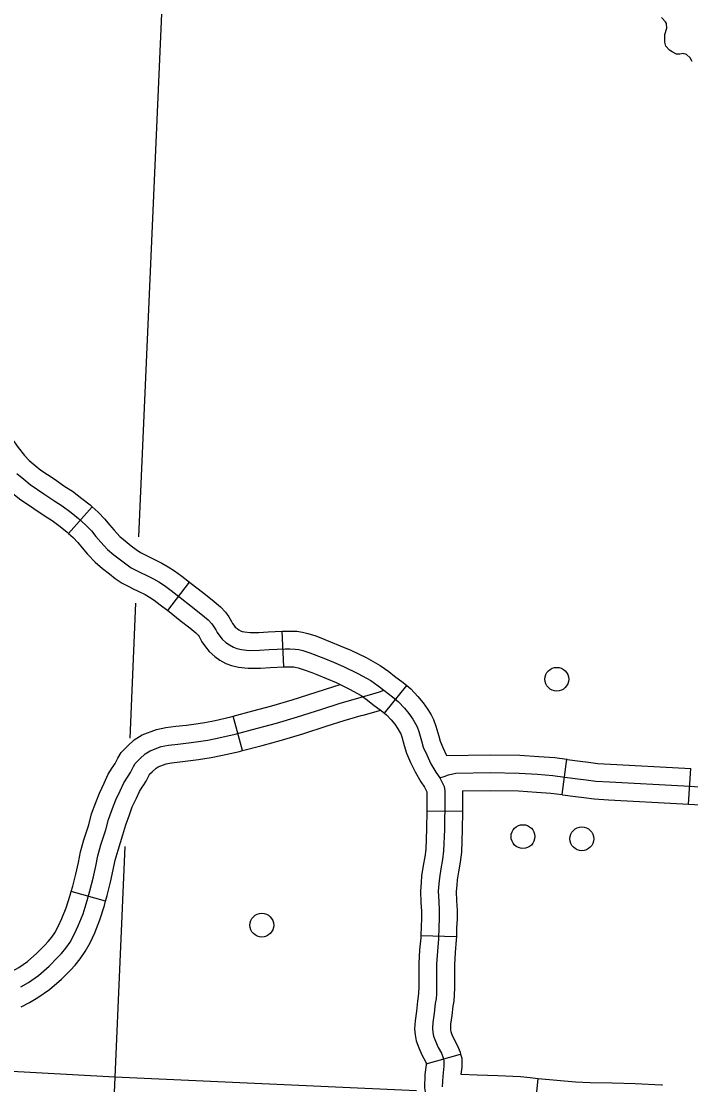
# Model space of a CAD drawing. Extents: x 653372 to 905732, y 627442 to 787275.
# Drawn here: x 674145 to 676960, y 769532 to 774006 of the extents above; entities that cross this region are included whole.
import ezdxf

# ---------------------------------------------------------------- set-up
doc = ezdxf.new("R2010")
doc.units = 0
for name, color, linetype in [('32', 7, 'Continuous'), ('35', 7, 'Continuous'), ('45', 7, 'Continuous'), ('5', 7, 'Continuous'), ('56', 7, 'Continuous')]:
    doc.layers.add(name, color=color, linetype=linetype)

msp = doc.modelspace()

# ---------------------------------------------------------------- linework, layer by layer
at = {"layer": '32'}
for p, q in [((674343.9, 771850.8), (674443.4, 771963.1)), ((674761.5, 771526.9), (674852.6, 771646.1)), ((675248.9, 771290.3), (675242.1, 771440.1)), ((675671.9, 771094.9), (675766.3, 771211.4)), ((676418.9, 770752.3), (676439.5, 770900.9)), ((676951.1, 770712.6), (676959.7, 770862.3)), ((675849.9, 770684.8), (675999.9, 770683)), ((675824.7, 770160), (675974.7, 770155.5)), ((675847.9, 769619.6), (675992.2, 769660.8)), ((676304.1, 769409.6), (676319, 769558.8))]:
    msp.add_line(p, q, dxfattribs=at)
for points in [[(674078.5, 772300.9), (674088.3, 772284.1), (674102.5, 772259.4), (674115.5, 772236.9), (674132, 772212.8), (674158.5, 772179.2), (674178.3, 772158.2), (674203.9, 772136.7), (674227.3, 772117.7), (674283, 772080.3), (674328.3, 772048.9), (674360.4, 772028.5), (674400.5, 771998.2), (674434.7, 771970.9), (674443.4, 771963.1)], [(673949.1, 772225.1), (673958.5, 772208.9), (673972.5, 772184.5), (673988.5, 772157), (674011, 772123.9), (674044.9, 772081.1), (674075.2, 772048.9), (674108.3, 772021.1), (674137.9, 771997), (674198.5, 771956.4), (674245.3, 771923.9), (674274.8, 771905.2), (674308.4, 771879.8), (674338, 771856.1), (674343.9, 771850.8)], [(674126.8, 772103.6), (674156.1, 772078.9), (674182.6, 772057.4), (674240.7, 772018.3), (674286.8, 771986.4), (674317.6, 771966.8), (674354.5, 771939), (674386.3, 771913.5), (674416, 771887.2), (674440.3, 771861.4), (674458.2, 771838.8), (674480, 771814), (674508.3, 771783.9), (674534.3, 771761.5), (674561.8, 771739.9), (674584.2, 771722.7), (674607.9, 771706.3), (674632.1, 771694.2), (674649.2, 771685.2), (674670.1, 771675.2), (674701, 771659.9), (674723.9, 771646.9), (674747.2, 771631.8), (674774.9, 771611), (674813, 771581.9), (674860.2, 771544.5), (674900.4, 771513.1), (674931.4, 771487.6), (674946.2, 771471.5), (674955.5, 771458.9), (674963.6, 771445.1), (674969.2, 771433.9), (674979.4, 771419.6), (674990.4, 771405.7), (675005.7, 771392.1), (675020.2, 771382), (675037.3, 771372.5), (675051.1, 771367), (675070.9, 771362.6), (675103.4, 771359.1), (675147.2, 771359.5)], [(674443.4, 771963.1), (674468.3, 771941), (674497, 771910.6), (674515.8, 771886.9), (674535.5, 771864.4), (674560.2, 771838.2), (674581.9, 771819.5), (674607.9, 771799.2), (674628.5, 771783.3), (674646.3, 771771), (674666.4, 771760.9), (674682.8, 771752.2), (674702.9, 771742.7), (674736.2, 771726.1), (674762.8, 771711), (674790.1, 771693.3), (674820.2, 771670.9), (674852.6, 771646.1)], [(674343.9, 771850.8), (674363.8, 771833.3), (674383.5, 771812.3), (674400.6, 771790.8), (674424.4, 771763.6), (674456.4, 771729.7), (674486.7, 771703.6), (674515.8, 771680.7), (674540, 771662.1), (674569.5, 771641.7), (674597.8, 771627.5), (674615.6, 771618.1), (674637.3, 771607.8), (674665.8, 771593.6), (674685, 771582.8), (674704.2, 771570.2), (674729.7, 771551.2), (674761.5, 771526.9)], [(674852.6, 771646.1), (674859.1, 771641.1), (674906.6, 771603.4), (674947.3, 771571.7), (674983.1, 771542.2), (675004.1, 771519.4), (675018.2, 771500.4), (675029.6, 771480.8), (675033.7, 771472.7), (675039.4, 771464.7), (675045.1, 771457.4), (675052.3, 771451.1), (675059.9, 771445.7), (675069.4, 771440.5), (675073.3, 771438.9), (675083.1, 771436.7), (675107.1, 771434.1), (675144.1, 771434.5), (675182.6, 771437.4), (675242.1, 771440.1)], [(674761.5, 771526.9), (674767, 771522.7), (674813.9, 771485.5), (674853.5, 771454.6), (674879.7, 771433.1), (674888.3, 771423.6), (674892.9, 771417.5), (674897.6, 771409.4), (674904.7, 771395.2), (674919.4, 771374.6), (674935.7, 771354), (674959, 771333.2), (674980.5, 771318.2), (675005.2, 771304.6), (675028.9, 771295.1), (675058.7, 771288.5), (675099.7, 771284.1), (675150.4, 771284.5), (675191.7, 771287.7), (675248.9, 771290.3)], [(675242.1, 771440.1), (675252.8, 771440.6), (675275.6, 771440.4), (675304.3, 771439.6), (675327.2, 771436), (675349.8, 771430.3), (675383.2, 771419.8), (675421.9, 771405.3), (675445.2, 771395.7), (675486.6, 771378.7), (675530.4, 771360), (675595, 771328.9), (675654.3, 771295.8), (675690.3, 771270.2), (675714.9, 771250.7), (675751.5, 771223.5), (675766.3, 771211.4)], [(675147.2, 771359.5), (675187.2, 771362.5), (675254.2, 771365.6), (675274.1, 771365.4), (675297.4, 771364.7), (675312.2, 771362.4), (675329.5, 771358.1), (675358.8, 771348.9), (675394.4, 771335.5), (675416.6, 771326.4), (675457.6, 771309.5), (675499.5, 771291.7), (675560.4, 771262.3), (675614.2, 771232.3), (675645.3, 771210.2), (675669.2, 771191.3), (675705.4, 771164.3), (675731.5, 771143.1), (675756.5, 771116.1), (675775.3, 771093.5), (675791.1, 771069.7), (675803.3, 771050.3), (675809.7, 771038), (675816.7, 771017.5), (675827.8, 770978.6), (675835, 770951.7), (675849.7, 770919.4), (675867.3, 770882.4), (675887.8, 770846.6), (675905, 770823)], [(675248.9, 771290.3), (675255.6, 771290.6), (675272.7, 771290.4), (675290.5, 771289.9), (675297.3, 771288.8), (675309.1, 771285.9), (675334.4, 771278), (675366.9, 771265.7), (675388, 771257.1), (675428.7, 771240.3), (675468.5, 771223.4), (675525.9, 771195.7), (675574.1, 771168.8), (675600.3, 771150.1), (675623.5, 771131.8), (675659.3, 771105.1), (675671.9, 771094.9)], [(675766.3, 771211.4), (675782.8, 771198), (675812.9, 771165.6), (675835.5, 771138.4), (675854.2, 771110.3), (675868.4, 771087.6), (675878.8, 771067.7), (675888.3, 771039.9), (675900.1, 770998.6), (675905.8, 770977.1), (675917.8, 770951.1), (675933.7, 770917.5)], [(675671.9, 771094.9), (675680.1, 771088.3), (675700.1, 771066.6), (675715.1, 771048.6), (675728.1, 771029.1), (675738.1, 771013), (675740.5, 771008.3), (675745.1, 770995.1), (675755.5, 770958.5), (675764.2, 770926.2), (675781.7, 770887.8), (675800.8, 770847.7), (675824.8, 770805.8), (675840.7, 770784), (675850.8, 770763.6), (675850.9, 770762.9), (675850.5, 770733.9), (675849.9, 770684.8)], [(675933.7, 770917.5), (676116.7, 770919.8), (676241.9, 770918.1), (676321.2, 770912.9), (676388, 770908.1), (676439.5, 770900.9)], [(676439.5, 770900.9), (676440.5, 770900.8), (676495.3, 770893.7), (676530.1, 770889.2), (676568.9, 770883.6), (676622.8, 770880.6), (676935.1, 770863.7), (676959.7, 770862.3)], [(675905, 770823), (675922.8, 770829.2), (675942.1, 770835.7), (675971.7, 770843), (676116.6, 770844.8), (676238.9, 770843.1), (676316, 770838.1), (676380.1, 770833.4), (676430.5, 770826.5), (676485.7, 770819.3), (676519.9, 770814.9), (676561.4, 770808.8), (676618.8, 770805.8), (676931, 770788.9), (677155.5, 770776)], [(675905, 770823), (675923.1, 770786.6), (675926, 770768.2), (675925.5, 770732.9), (675924, 770606.3), (675920.7, 770516), (675916.8, 770479.7), (675909.3, 770440.5), (675903, 770402.5), (675901.2, 770377.5), (675898.5, 770345.6), (675900.6, 770302.8), (675902.3, 770264.5), (675902.4, 770229.5), (675900.8, 770194.8), (675899.3, 770145.8), (675894.9, 770094), (675891.6, 770039.3), (675891.2, 769989.7), (675891.5, 769941.2), (675890.7, 769914.2), (675888.9, 769893.7), (675885.4, 769873.3), (675880.8, 769832.4), (675875.7, 769794.3), (675874.3, 769769.3), (675876.1, 769751.5), (675878.5, 769736), (675886.4, 769715.3), (675897.6, 769688.7), (675911.7, 769664.3), (675918.5, 769645.6), (675922.1, 769633), (675922, 769610.7), (675917.4, 769568.7), (675915.4, 769522.5)], [(676000.9, 770768.3), (675999.9, 770683)], [(676000.9, 770768.3), (676116.6, 770769.8), (676236, 770768.2), (676310.9, 770763.3), (676372.3, 770758.8), (676418.9, 770752.3)], [(676418.9, 770752.3), (676420.6, 770752.1), (676476, 770744.9), (676509.7, 770740.6), (676554, 770734.1), (676614.7, 770730.9), (676926.8, 770714), (676951.1, 770712.6)], [(676951.1, 770712.6), (677151.3, 770701.1), (677464.5, 770684.1), (677479, 770683.4)], [(675849.9, 770684.8), (675849, 770608.1), (675845.9, 770521.5), (675842.5, 770490.7), (675835.5, 770453.6), (675828.5, 770411.4), (675826.4, 770383.4), (675823.3, 770346.9), (675825.7, 770299.2), (675827.3, 770262.7), (675827.4, 770231.2), (675825.9, 770197.6), (675824.7, 770160)], [(675999.9, 770683), (675999, 770604.5), (675995.6, 770510.6), (675991, 770468.6), (675983.2, 770427.4), (675977.6, 770393.6), (675975.9, 770371.5), (675973.6, 770344.3), (675975.5, 770306.3), (675977.3, 770266.3), (675977.4, 770227.9), (675975.7, 770191.9), (675974.7, 770155.5)], [(675824.7, 770160), (675824.4, 770150.1), (675820.1, 770099.5), (675816.6, 770041.9), (675816.2, 769989.8), (675816.5, 769942.2), (675815.8, 769918.5), (675814.4, 769903.2), (675811.2, 769883.8), (675806.4, 769841.6), (675800.9, 769801.3), (675799.1, 769767.5), (675801.7, 769742.1), (675805.6, 769716.7), (675816.8, 769687.4), (675830.3, 769655.3), (675843.5, 769632.4), (675847.2, 769622.4), (675847.9, 769619.6)], [(675974.7, 770155.5), (675974.2, 770141.5), (675969.7, 770088.5), (675966.6, 770036.8), (675966.2, 769989.7), (675966.5, 769940.3), (675965.6, 769909.9), (675963.4, 769884.2), (675959.7, 769862.8), (675955.2, 769823.1), (675950.4, 769787.3), (675949.5, 769771), (675950.5, 769760.9), (675951.4, 769755.4), (675956, 769743.2), (675964.9, 769722.1), (675979.9, 769696.2), (675989.9, 769668.9), (675992.2, 769660.8)], [(675992.2, 769660.8), (675997.2, 769643.3), (675997, 769606.4), (675993.7, 769576.4), (676062.6, 769574.3), (676148.5, 769571.2), (676244.6, 769567.1), (676284.3, 769562.3), (676319, 769558.8)], [(675847.1, 769622.7), (675847.1, 769615.1), (675842.5, 769574.4), (675840.1, 769518.3), (675844.1, 769493.1), (675857.8, 769459.6), (675882.6, 769441.9), (675898.5, 769433.4), (675920.9, 769427.1), (675970.1, 769427), (676057.6, 769424.4), (676142.6, 769421.3), (676232.4, 769417.5), (676267.8, 769413.2), (676304.1, 769409.6)], [(676319, 769558.8), (676397.5, 769551), (676475.4, 769543.6), (676537.3, 769541.2), (676629.9, 769540.2), (676726.4, 769537.3), (676836.8, 769532.2), (676841.8, 769532)]]:
    msp.add_lwpolyline(points, dxfattribs=at)
at = {"layer": '35'}
msp.add_lwpolyline([(676965.3, 773836.5), (676956.8, 773851.2), (676942.6, 773865.1), (676928.2, 773870), (676913.6, 773867.1), (676900.2, 773867.5), (676881.5, 773877), (676870.5, 773884), (676855.4, 773901.3), (676851.4, 773917.1), (676850.8, 773949.4), (676859.4, 773976), (676857.8, 773996.2), (676853.5, 774003), (676836.2, 774021.4)], dxfattribs=at)
at = {"layer": '45'}
for p, q in [((675075.4, 770937.5), (675036.7, 771082.4)), ((674499.7, 770304), (674355.5, 770345.3))]:
    msp.add_line(p, q, dxfattribs=at)
for points in [[(675036.7, 771082.4), (675119.2, 771104.5), (675198.6, 771125.7), (675284.7, 771151.1), (675385.3, 771183.9), (675459.7, 771207.3), (675485.8, 771215)], [(674143.4, 769943.8), (674175.4, 769961.9), (674217.2, 769991.3), (674262.7, 770030.8), (674297.9, 770066.6), (674314.7, 770084.5), (674333.1, 770107.1), (674350.2, 770131.8), (674367.5, 770163.4), (674385, 770201), (674404.9, 770250.9), (674422.6, 770307.3), (674434.1, 770347.2), (674447.9, 770401), (674458.7, 770451.1), (674467.8, 770494.5), (674480.4, 770540.5), (674500.7, 770604), (674512.6, 770648.3), (674529.3, 770693.6), (674543, 770730), (674561.2, 770768.7), (674576.9, 770802.3), (674594.7, 770830), (674605.1, 770845.7), (674617.5, 770871.3), (674624.7, 770884), (674643.6, 770902.5), (674666.1, 770923.7), (674686.9, 770936.7), (674733.8, 770954.4), (674764.6, 770960.3), (674803.6, 770965.2), (674848, 770970), (674880.2, 770973.8), (674929.8, 770981.7), (674975.8, 770991.2), (675044.4, 771006.9), (675138.5, 771032), (675218.9, 771053.4), (675306.9, 771079.4), (675408.2, 771112.5), (675481.5, 771135.5), (675554, 771156.9), (675609.7, 771172.3), (675652, 771185), (675669.2, 771191.3)], [(675582.3, 771086.9), (675656.3, 771107.3)], [(674528, 770864.9), (674531.9, 770871), (674539.7, 770882.9), (674551, 770906.1), (674564.6, 770930.2), (674591.7, 770956.7), (674620, 770983.4), (674653.5, 771004.2), (674713.3, 771026.8), (674752.8, 771034.4), (674794.8, 771039.7), (674839.6, 771044.5), (674869.9, 771048.1), (674916.4, 771055.5), (674959.8, 771064.5), (675026.4, 771079.7), (675036.7, 771082.4)], [(675075.4, 770937.5), (675157.9, 770959.5), (675239.2, 770981.2), (675329.2, 771007.8), (675431.1, 771041.1), (675503.3, 771063.8), (675574.6, 771084.8), (675582.3, 771086.9)], [(674654.1, 770783.7), (674657.6, 770789.1), (674670.5, 770808.6), (674683.9, 770836.5), (674684.7, 770837.8), (674695.5, 770848.4), (674712.1, 770864), (674720.3, 770869.1), (674754.2, 770881.9), (674776.4, 770886.1), (674812.4, 770890.7), (674856.5, 770895.5), (674890.5, 770899.5), (674943.3, 770907.9), (674991.7, 770917.9), (675062.4, 770934.1), (675075.4, 770937.5)], [(674355.5, 770345.3), (674361.7, 770366.9), (674374.9, 770418.2), (674385.3, 770466.7), (674394.9, 770512.1), (674408.5, 770561.9), (674428.8, 770625.2), (674441.1, 770671), (674459, 770719.8), (674473.9, 770759.2), (674493.3, 770800.5), (674511.1, 770838.6), (674528, 770864.9)], [(674499.7, 770304), (674506.4, 770327.5), (674521, 770383.8), (674532, 770435.5), (674540.7, 770476.8), (674552.3, 770519.2), (674572.7, 770582.8), (674584.2, 770625.6), (674599.6, 770667.4), (674612.2, 770700.8), (674629.1, 770736.8), (674642.7, 770766), (674654.1, 770783.7)], [(674075.2, 769992.6), (674107.5, 770009.6), (674135.3, 770025.4), (674170.9, 770050.4), (674211.3, 770085.5), (674243.8, 770118.6), (674258.3, 770134), (674273.1, 770152.2), (674286.4, 770171.3), (674300.6, 770197.2), (674316.1, 770230.7), (674334.2, 770276), (674350.8, 770328.9), (674355.5, 770345.3)], [(674145.3, 769860), (674179.4, 769878), (674215.6, 769898.4), (674263.5, 769932.2), (674314.1, 769976.2), (674351.9, 770014.6), (674371.2, 770035), (674393.2, 770062.1), (674414.1, 770092.3), (674434.5, 770129.5), (674453.9, 770171.3), (674475.6, 770225.7), (674494.5, 770285.8), (674499.7, 770304)]]:
    msp.add_lwpolyline(points, dxfattribs=at)
at = {"layer": '5'}
for points in [[(674771.1, 774868.7), (674638.3, 771837)], [(674626.1, 771558.2), (674601.2, 770990.5)], [(674581.2, 770534.7), (674538.7, 769563.7)], [(674538.7, 769563.7), (669472.9, 769842.4)], [(674538.7, 769563.7), (674450.7, 767533.2)], [(675807.3, 769505.7), (674538.7, 769563.7)]]:
    msp.add_lwpolyline(points, dxfattribs=at)
at = {"layer": '56'}
for centre in [(676396.7, 771237.8), (676254.5, 770575.8), (676502, 770566.6), (675156.5, 770203.4)]:
    msp.add_circle(centre, 50, dxfattribs=at)

doc.saveas('drawing.dxf')
